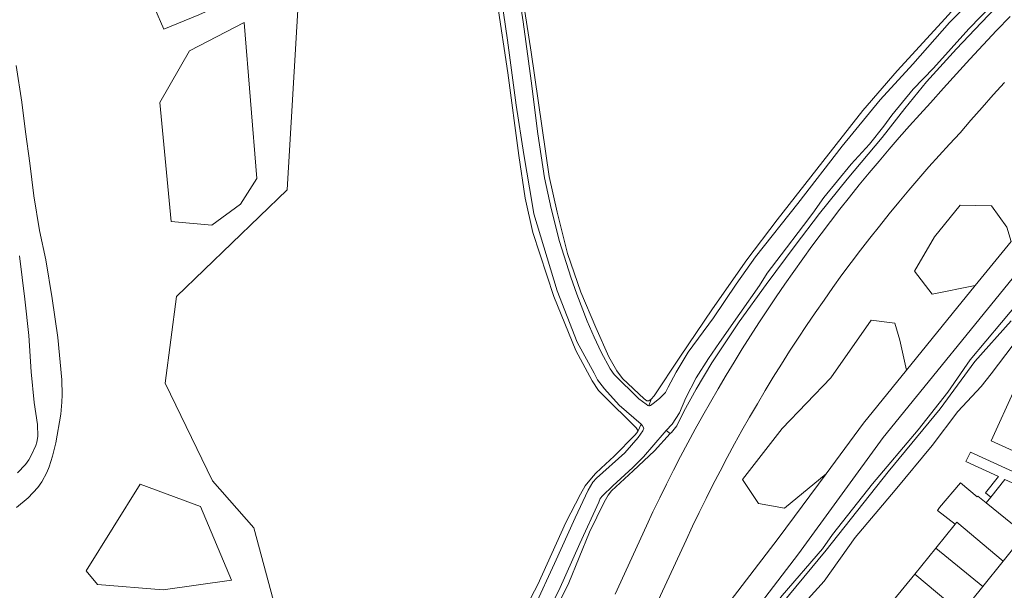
# Model space of a CAD drawing. Header units: metres. Extents: x 89888 to 94270, y 464165 to 468904.
# Tile 273 of 369: x 92181 to 92332, y 467873 to 467961. Entities that reach past the tile are written whole.
import ezdxf

# ---------------------------------------------------------------- set-up
doc = ezdxf.new("R2010")
doc.units = ezdxf.units.M
for name, color, linetype, lineweight in [('B_BEBOUWINGSGRENS_0', 251, 'CONTINUOUS', 13), ('B_TUSSENMUUR_0', 251, 'CONTINUOUS', 13), ('T_CULTUURGRENS_0', 251, 'CONTINUOUS', 13), ('V_WEGGRENS_0', 251, 'CONTINUOUS', 13), ('W_WALBESCHERMING_LIJN_0', 251, 'CONTINUOUS', 13), ('W_WATERGRENS_0', 251, 'CONTINUOUS', 13)]:
    doc.layers.add(name, color=color, linetype=linetype, lineweight=lineweight)

# ---------------------------------------------------------------- blocks, each defined once
blk = doc.blocks.new('OGT_BLOK1_ACAD_1_FMEBLOCK16')
at = {"layer": 'W_WATERGRENS_0'}
for points in [[(-19.68, 68.8), (-17.9, 67.56), (-9.47, 62.37), (-0.92, 57.09), (5.55, 53.68), (6.86, 53.03), (7.95, 52.16), (9.12, 51.07), (10.43, 50.34), (12.84, 49.22), (16.77, 46.7), (23.32, 43.02), (30.39, 38.7), (35.93, 35.17), (38.28, 33.13), (39.27, 32.09), (39.87, 31.32), (40.38, 30.03), (40.59, 29.27), (40.75, 28.74), (40.85, 27.63), (40.65, 26.57), (39.91, 25.04), (38.1, 23.26), (37.9, 23.12), (34.61, 20.22), (28.02, 14.17), (21.57, 8.28), (15.77, 3.15), (11.97, -0.7), (8.3, -4.85), (3.51, -9.71), (-2.18, -16.1), (-7.21, -21.64), (-13.04, -28.74), (-19.89, -37.62), (-26.43, -45.8), (-29.43, -50.03), (-32.9, -55.24), (-36.79, -60.54), (-38.67, -63.6), (-39.88, -65.9), (-40.29, -66.73), (-41.21, -67.68), (-42.2, -68.43), (-42.62, -68.74), (-42.78, -68.8), (-42.89, -68.77)], [(-11.66, -31.56), (-8.85, -28.43), (-6.66, -25.7), (-5.39, -23.99), (-2.11, -19.96), (1, -16.71), (6.46, -10.66), (12.14, -4.79), (17.12, 0.23), (22.66, 5.53), (28.26, 10.8), (34.59, 16.79), (39.53, 21.32), (40.78, 22.33), (41.65, 23.41), (42.44, 25.16), (42.78, 26.48), (42.89, 27.76), (42.78, 29.27), (42.76, 29.58), (42.48, 31.18), (42.07, 32.34), (41.64, 33.23), (40.91, 34.22), (39.62, 35.71), (37.27, 37.4), (28.1, 43.22), (20.74, 48.12), (17.68, 49.78), (13.79, 51.94), (6.37, 56.58), (-1.49, 61.26), (-10.43, 66.95), (-13.43, 68.8)]]:
    blk.add_lwpolyline(points, dxfattribs=at)

msp = doc.modelspace()

# ---------------------------------------------------------------- linework, layer by layer
at = {"layer": 'B_BEBOUWINGSGRENS_0'}
for p, q in [((92329.66, 467886.97), (92335.63, 467882.15)), ((92321.87, 467879.99), (92324.88, 467883.72)), ((92335.63, 467882.15), (92332.28, 467878)), ((92318.62, 467875.98), (92321.87, 467879.99)), ((92332.28, 467878), (92329.14, 467874.11)), ((92315.37, 467871.96), (92318.62, 467875.98)), ((92329.14, 467874.11), (92325.81, 467870))]:
    msp.add_line(p, q, dxfattribs=at)
for points in [[(92335.49, 467894.23), (92330.4, 467896.55), (92334.04, 467904.56), (92336.89, 467903.26), (92338.21, 467906.18), (92340.46, 467905.16)], [(92324.88, 467883.72), (92322.12, 467885.82), (92322.46, 467886.24), (92325.66, 467890.07), (92328.26, 467887.9), (92328.37, 467888.02), (92329.66, 467886.97)]]:
    msp.add_lwpolyline(points, dxfattribs=at)
at = {"layer": 'B_TUSSENMUUR_0'}
for p, q in [((92321.87, 467879.99), (92329.14, 467874.11)), ((92325.81, 467870), (92318.62, 467875.98))]:
    msp.add_line(p, q, dxfattribs=at)
msp.add_lwpolyline([(92324.88, 467883.72), (92325.12, 467884.01), (92332.28, 467878)], dxfattribs=at)
at = {"layer": 'T_CULTUURGRENS_0'}
for p, q in [((92277.99, 467902.98), (92277.61, 467901.96)), ((92276.42, 467899.09), (92275.93, 467897.99)), ((92280.32, 467898.12), (92280.92, 467897.65))]:
    msp.add_line(p, q, dxfattribs=at)
for points in [[(92226.84, 468039.53), (92230.56, 468033.61), (92235.29, 468025.4), (92238.29, 468019.14), (92243.24, 468008.95), (92245.78, 468003.71), (92247.41, 468000), (92249.15, 467996.07), (92251.67, 467990.4), (92253.24, 467985.78), (92255.25, 467978.96), (92257, 467971.73), (92258.14, 467965.09), (92259.49, 467956.44)], [(92175.21, 468021.78), (92186.33, 468014.22), (92202.34, 468002.57), (92206.69, 467991.24), (92223.53, 467963.87), (92221.83, 467935.25), (92204.8, 467918.8), (92203.04, 467905.45), (92210.32, 467890.39), (92216.69, 467883.11), (92221.18, 467866.53)], [(92175.62, 468000), (92176.81, 467998.44), (92193.4, 467973.76), (92198.67, 467969.61), (92202.82, 467960.03), (92208.25, 467962.23), (92212.23, 467964.01), (92213.97, 467966.75), (92214.1, 467970.86), (92208.99, 467974.84), (92202.65, 467979.4), (92187.3, 467999.02), (92174.4, 468013.66), (92168.89, 468011.64)], [(92277.99, 467902.98), (92278.46, 467903.48), (92282.43, 467909.46), (92287.43, 467916.87), (92292.74, 467924.46), (92297.39, 467930.62), (92304.46, 467939.63), (92310.64, 467947.46), (92315.91, 467953.57), (92322.78, 467961.04), (92328.44, 467967.33), (92334.97, 467973.67), (92342.09, 467980.07), (92357.26, 467993.57), (92357.99, 467994.23), (92359.89, 467996.09), (92360.3, 467996.79), (92360.54, 467997.54), (92360.83, 467998.55), (92360.72, 467999.88), (92360.67, 468000)], [(92335.12, 467967.54), (92328.87, 467960.97), (92325.07, 467956.95), (92320.44, 467951.89), (92317.12, 467947.8), (92313.6, 467943.3), (92308.2, 467936.9)], [(92275.93, 467897.99), (92275.88, 467898.25), (92275.66, 467898.54), (92270.51, 467903.63), (92269.85, 467904.32), (92268.88, 467905.79), (92266.37, 467910.47), (92263, 467918.77), (92259.74, 467928.65), (92258.53, 467933.97), (92257.58, 467940.54), (92255.9, 467953.26), (92254.29, 467963.85)], [(92202.2, 467948.69), (92203.95, 467930.35), (92210.25, 467929.81), (92214.65, 467933.05), (92217.18, 467936.99), (92215.23, 467961.01), (92206.77, 467956.65), (92202.2, 467948.69)], [(92259.49, 467956.44), (92262.26, 467937.31), (92263.47, 467931.79), (92265.07, 467925.4), (92267.16, 467919.48), (92269.46, 467914.01), (92271.46, 467909.48), (92272.67, 467907.32), (92273.58, 467906.17), (92276.9, 467903.03), (92277.34, 467902.73), (92277.63, 467902.73), (92277.99, 467902.98)], [(92180.05, 467954.43), (92180.94, 467948.74), (92181.52, 467944.19), (92182.16, 467939.36), (92182.81, 467934.32), (92183.65, 467928.95), (92184.66, 467924.43), (92185.63, 467918.48), (92186.49, 467912.48), (92187.11, 467905.95), (92187.17, 467903.61), (92187.12, 467902.49), (92186.94, 467900.66), (92186.18, 467896.25), (92185.68, 467894.19), (92185.17, 467892.55), (92184.81, 467891.67), (92184.04, 467890.24), (92183.39, 467889.34), (92181.91, 467887.74), (92180.13, 467886.27)], [(92308.2, 467936.9), (92303.95, 467931.57), (92300.19, 467926.66), (92295.7, 467920.66), (92291.57, 467914.88), (92287.34, 467908.58), (92284.92, 467904.53), (92283.04, 467901.06), (92281.92, 467898.83), (92281.1, 467897.84), (92280.92, 467897.65)], [(92319.15, 467898.26), (92323.74, 467904.03), (92327.2, 467909.05), (92332.01, 467914.78), (92337.35, 467921.15), (92337.91, 467921.65)], [(92257.09, 467864.03), (92256.27, 467864.68), (92256.26, 467866.28), (92260.5, 467874.39), (92264.84, 467883.97), (92267.07, 467888.34), (92267.81, 467889.62), (92268.77, 467890.79), (92269.4, 467891.49), (92270.29, 467892.34), (92272.3, 467894.17), (92275.54, 467897.45), (92275.93, 467897.99)], [(92280.92, 467897.65), (92278.48, 467895), (92275.22, 467891.91), (92271.89, 467888.85), (92271.33, 467888.15), (92270.72, 467887.1), (92268.46, 467882.44), (92265.28, 467874.67), (92262.78, 467869.53), (92260.23, 467865.07), (92259.86, 467864.38), (92259.65, 467864.04), (92258.2, 467863.7), (92257.09, 467864.03)], [(92287.55, 467857.18), (92287.57, 467857.75), (92287.94, 467858.81), (92290.48, 467862.53), (92298.19, 467872.71), (92304.39, 467879.9), (92305.95, 467882.09), (92312.13, 467889.93), (92319.15, 467898.26)], [(92213.25, 467875.07), (92208.48, 467886.41), (92199.21, 467889.85), (92190.86, 467876.48), (92192.63, 467874.38), (92202.71, 467873.57), (92213.25, 467875.07)]]:
    msp.add_lwpolyline(points, dxfattribs=at)
at = {"layer": 'V_WEGGRENS_0'}
for p, q in [((92333.5, 467927.28), (92327.95, 467920.47)), ((92329.66, 467886.97), (92330.37, 467887.84))]:
    msp.add_line(p, q, dxfattribs=at)
for points in [[(92333.32, 467961.97), (92331.24, 467959.79), (92329.16, 467957.58), (92327.11, 467955.37), (92325.07, 467953.14), (92323.05, 467950.89), (92321.04, 467948.63), (92319.43, 467946.87), (92317.82, 467945.09), (92316.24, 467943.3), (92314.67, 467941.5), (92313.12, 467939.68), (92311.59, 467937.84), (92310.08, 467935.99), (92308.58, 467934.13), (92307.1, 467932.25), (92305.64, 467930.36), (92304.2, 467928.46), (92302.77, 467926.54), (92301.36, 467924.61), (92299.98, 467922.66), (92298.6, 467920.7), (92297.25, 467918.73), (92295.92, 467916.75), (92294.61, 467914.75), (92293.31, 467912.74), (92292.04, 467910.72), (92290.78, 467908.69), (92289.54, 467906.64), (92288.33, 467904.58), (92287.13, 467902.52), (92285.95, 467900.44), (92284.79, 467898.35), (92283.65, 467896.24), (92282.53, 467894.13), (92281.43, 467892.01), (92280.36, 467889.88), (92279.3, 467887.73), (92278.26, 467885.58), (92277.24, 467883.42), (92272.42, 467872.92)], [(92332.48, 467951.8), (92330.74, 467949.88), (92329.01, 467947.95), (92327.3, 467946), (92325.61, 467944.04), (92323.99, 467942.3), (92322.39, 467940.54), (92320.81, 467938.77), (92319.25, 467936.98), (92317.7, 467935.17), (92316.18, 467933.35), (92314.67, 467931.52), (92313.18, 467929.66), (92311.71, 467927.8), (92310.26, 467925.92), (92308.82, 467924.02), (92307.41, 467922.11), (92306.02, 467920.19), (92304.64, 467918.25), (92303.29, 467916.3), (92301.95, 467914.33), (92300.64, 467912.35), (92299.34, 467910.36), (92298.07, 467908.36), (92296.81, 467906.34), (92295.57, 467904.31), (92294.36, 467902.27), (92293.17, 467900.21), (92291.99, 467898.15), (92290.84, 467896.07), (92289.71, 467893.98), (92288.6, 467891.88), (92287.51, 467889.77), (92286.44, 467887.64), (92285.4, 467885.51), (92284.37, 467883.37), (92283.37, 467881.21), (92277.76, 467869.15)], [(92327.95, 467920.47), (92321.29, 467919.16), (92318.6, 467922.68), (92321.7, 467928.01), (92325.65, 467932.88), (92330.44, 467932.77), (92332.85, 467929.48), (92333.5, 467927.28)], [(92279.95, 467852.61), (92290.46, 467865.77), (92300.71, 467879.13), (92313.76, 467897.05), (92334.99, 467923.18)], [(92317.36, 467907.46), (92324.4, 467916.1), (92327.95, 467920.47)], [(92304.96, 467891.47), (92298.57, 467886.14), (92294.52, 467886.87), (92292.09, 467890.57), (92298.21, 467898.46), (92305.69, 467906.26), (92311.91, 467915.17), (92315.54, 467914.7), (92316.31, 467912.06), (92317.36, 467907.46)], [(92317.36, 467907.46), (92310.71, 467899.28), (92304.96, 467891.47)], [(92345.77, 467886.33), (92327.24, 467894.82), (92326.52, 467893.35), (92331.55, 467891.02), (92329.54, 467888.5), (92330.37, 467887.84)], [(92273.55, 467850.65), (92275.13, 467852.68), (92286.46, 467866.97), (92297.59, 467881.46), (92304.96, 467891.47)], [(92330.37, 467887.84), (92332.52, 467890.57), (92345.17, 467884.8)]]:
    msp.add_lwpolyline(points, dxfattribs=at)
at = {"layer": 'W_WALBESCHERMING_LIJN_0'}
for points in [[(92333.79, 467911.33), (92330.42, 467906.88), (92328.88, 467904.91), (92325.27, 467901.07), (92321.34, 467895.8)], [(92321.34, 467895.8), (92315.61, 467888.95), (92309.44, 467881.64), (92304.65, 467874.93), (92299.22, 467868.92), (92296.41, 467865.11), (92292.86, 467860.22), (92289.39, 467856.79)]]:
    msp.add_lwpolyline(points, dxfattribs=at)
at = {"layer": 'W_WATERGRENS_0'}
for points in [[(92259.47, 467952.06), (92258.25, 467961.16), (92257.43, 467966.6), (92256.4, 467972.2), (92255.18, 467977.07), (92253.57, 467983.17), (92252.09, 467987.5), (92250.5, 467991.7), (92248.45, 467996.49), (92246.91, 468000), (92246.05, 468001.98), (92242.54, 468009.62), (92240.14, 468014.81), (92237.05, 468021.16), (92234.33, 468026.35), (92231.1, 468031.91), (92226.4, 468039.53)], [(92254.03, 467970.63), (92255.82, 467958.32), (92257.18, 467948.29), (92258.34, 467940.71), (92259.71, 467932.84), (92259.91, 467931.54), (92263.49, 467919.65), (92266.57, 467911.74), (92269.17, 467906.97), (92269.73, 467905.93), (92270.77, 467904.58), (92273.07, 467902.05), (92276.42, 467899.09)], [(92277.61, 467901.96), (92277.49, 467902), (92277.2, 467902.17), (92276.09, 467903), (92272.3, 467906.76), (92271.65, 467907.65), (92270.25, 467910.19), (92269.17, 467912.54), (92268.13, 467914.98), (92266.51, 467919.15), (92265.6, 467921.75), (92263.85, 467927.28), (92262.58, 467932.37), (92261.52, 467937.11), (92260.51, 467943.88), (92259.47, 467952.06)], [(92280.32, 467898.12), (92281.2, 467899.12), (92282.33, 467900.87), (92283.35, 467903.17), (92284.91, 467906.27), (92286.81, 467909.26), (92288.51, 467911.71), (92291.64, 467916.16), (92294.68, 467920.51), (92295.88, 467922.39), (92298.04, 467925.24), (92301.5, 467929.72), (92302.9, 467931.66), (92304.63, 467934.04), (92308.84, 467939.17)], [(92180.27, 467891.62), (92181.5, 467892.9), (92182, 467893.6), (92182.44, 467894.36), (92183.08, 467895.8), (92183.25, 467896.33), (92183.39, 467897.19), (92183.35, 467899.07), (92182.86, 467902.45), (92182.4, 467907.2), (92182.01, 467912.8), (92181.38, 467918.38), (92180.57, 467925.04)], [(92333.48, 467915.05), (92327.92, 467908.78), (92322.57, 467901.48), (92314.51, 467891.75), (92304.98, 467879.67), (92294.66, 467867.22), (92287.81, 467857.88), (92287.59, 467857.29), (92287.55, 467857.18)], [(92276.42, 467899.09), (92276.67, 467898.87), (92276.83, 467898.51), (92276.72, 467898.06), (92275.99, 467897.08), (92273.93, 467894.67), (92269.56, 467890.8), (92268.99, 467890.16), (92268.26, 467888.96), (92266.29, 467884.67), (92263.1, 467877.61), (92260.05, 467871.07), (92259.43, 467869.93), (92258.72, 467869.15), (92257.87, 467867.7), (92256.82, 467865.58), (92257.85, 467865.02), (92258.66, 467864.84), (92259.63, 467866.28), (92262.15, 467870.34), (92263.76, 467873.48), (92266.98, 467880.72), (92269.89, 467887.11)], [(92269.89, 467887.11), (92270.13, 467887.66), (92270.46, 467888.07), (92272.05, 467889.58), (92275.14, 467892.45), (92276.79, 467894.06), (92280.01, 467897.76), (92280.32, 467898.12)]]:
    msp.add_lwpolyline(points, dxfattribs=at)

# ---------------------------------------------------------------- block references
msp.add_blockref('OGT_BLOK1_ACAD_1_FMEBLOCK16', (92320.5, 467970.73), dxfattribs=at)

doc.saveas('drawing.dxf')
